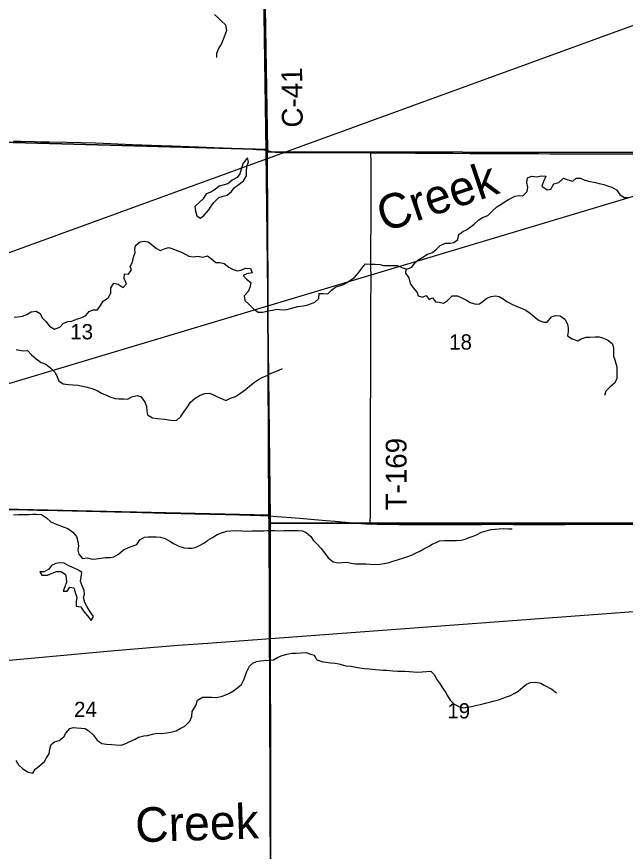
# Model space of a CAD drawing. Extents: x 0 to 34, y 0 to 22.
# Drawn here: x 8.152 to 8.985, y 18.454 to 19.597 of the extents above; entities that cross this region are included whole.
import ezdxf

# ---------------------------------------------------------------- set-up
doc = ezdxf.new("R2010")
doc.units = 0
for name, color, linetype in [('GM_X_County_Road', 7, 'Continuous'), ('GM_X_County_Road_Text', 7, 'Continuous'), ('GM_X_Minor_Lake', 7, 'Continuous'), ('GM_X_Minor_River', 7, 'Continuous'), ('GM_X_Minor_River_Text', 7, 'Continuous'), ('GM_X_Rail_Line', 7, 'Continuous'), ('GM_X_Section', 7, 'Continuous'), ('GM_X_Section_Text', 7, 'Continuous'), ('GM_X_State_Route', 7, 'Continuous'), ('GM_X_Township', 7, 'Continuous'), ('GM_X_Township_Road', 7, 'Continuous'), ('GM_X_Township_Road_Text', 7, 'Continuous'), ('SH_Text', 7, 'Continuous')]:
    doc.layers.add(name, color=color, linetype=linetype)

msp = doc.modelspace()

# ---------------------------------------------------------------- linework, layer by layer
at = {"layer": 'GM_X_County_Road'}
msp.add_lwpolyline([(8.4947, 19.4134), (8.4947, 19.4265), (8.4944, 19.4648), (8.4942, 19.4833), (8.4939, 19.5054), (8.4936, 19.5256), (8.4933, 19.5508), (8.4926, 19.5831), (8.4925, 19.6055), (8.4922, 19.6328), (8.492, 19.644), (8.4918, 19.6623), (8.4911, 19.6982), (8.49, 19.7612), (8.4896, 19.7786), (8.4893, 19.7888), (8.4889, 19.81), (8.4885, 19.8303), (8.4881, 19.8497), (8.4871, 19.9013), (8.4871, 19.9125)], dxfattribs=at)
at = {"layer": 'GM_X_Minor_Lake'}
for points in [[(8.4336, 19.3504), (8.4348, 19.3508), (8.4405, 19.3521), (8.4462, 19.357), (8.4502, 19.3621), (8.4549, 19.3658), (8.4629, 19.3717), (8.4671, 19.3785), (8.4671, 19.3847), (8.4675, 19.3914), (8.4697, 19.3978), (8.4682, 19.4031), (8.4625, 19.3958), (8.4596, 19.388), (8.4578, 19.3814), (8.4542, 19.3765), (8.4474, 19.3729), (8.4413, 19.3676), (8.4366, 19.3661), (8.4296, 19.3647), (8.4239, 19.3598), (8.418, 19.3564), (8.4117, 19.3538), (8.4077, 19.347), (8.3963, 19.3366)], [(8.3963, 19.3366), (8.3972, 19.3305), (8.3991, 19.3241), (8.4041, 19.3208), (8.4091, 19.3249), (8.4156, 19.3319), (8.4188, 19.337), (8.4224, 19.3423), (8.4289, 19.3491), (8.4336, 19.3504)], [(8.2417, 18.8356), (8.2368, 18.8386), (8.2302, 18.8421), (8.2239, 18.8448), (8.2173, 18.8482), (8.211, 18.8488), (8.2061, 18.8479), (8.2002, 18.8452), (8.1962, 18.8401), (8.1899, 18.8365), (8.184, 18.8366), (8.187, 18.8318), (8.1944, 18.832), (8.2009, 18.8348), (8.207, 18.8369), (8.2134, 18.8368), (8.2193, 18.833), (8.2202, 18.8283), (8.2206, 18.8222), (8.2181, 18.8161), (8.216, 18.8101), (8.2215, 18.8098), (8.2249, 18.8155), (8.2306, 18.8144), (8.2324, 18.8087)], [(8.2324, 18.8087), (8.2325, 18.8083), (8.2347, 18.8018), (8.234, 18.7957), (8.2336, 18.7897), (8.24, 18.7885), (8.244, 18.7826), (8.2493, 18.7763), (8.2544, 18.7699), (8.2574, 18.7755), (8.2531, 18.7818), (8.2489, 18.7887), (8.2457, 18.7947), (8.244, 18.8012), (8.2452, 18.8059), (8.2448, 18.8109), (8.2418, 18.8172), (8.2396, 18.8232), (8.2417, 18.8356)]]:
    msp.add_lwpolyline(points, dxfattribs=at)
at = {"layer": 'GM_X_Minor_River'}
for points in [[(8.423, 19.5996), (8.4279, 19.5956), (8.4322, 19.5909), (8.438, 19.5855), (8.4395, 19.5777), (8.4378, 19.5724), (8.4349, 19.5654), (8.4328, 19.56), (8.4284, 19.553), (8.4261, 19.546), (8.4259, 19.5408)], [(8.8258, 19.3461), (8.8345, 19.351), (8.8396, 19.3518), (8.8451, 19.3513), (8.8512, 19.357), (8.8521, 19.3631), (8.8505, 19.3697), (8.8517, 19.3761), (8.8573, 19.3784), (8.8641, 19.3772), (8.8706, 19.3785), (8.8768, 19.3781), (8.8736, 19.3711), (8.8713, 19.3647), (8.8786, 19.3595), (8.8835, 19.3606), (8.8877, 19.3676), (8.8947, 19.3695), (8.901, 19.3753), (8.9069, 19.3732), (8.9137, 19.3714), (8.9184, 19.3756), (8.9243, 19.3754), (8.9301, 19.3725), (8.9368, 19.3709), (8.943, 19.3698), (8.9496, 19.368), (8.9562, 19.367), (8.9611, 19.3651), (8.9672, 19.363), (8.9734, 19.3593), (8.9779, 19.3533), (8.9841, 19.349), (8.9892, 19.349)], [(8.4305, 19.26), (8.4365, 19.2586), (8.4427, 19.2535), (8.4486, 19.2506), (8.454, 19.2488), (8.4597, 19.2494), (8.4656, 19.2524), (8.4724, 19.2518), (8.4745, 19.2457), (8.4673, 19.2444), (8.4625, 19.2422), (8.467, 19.2374), (8.4727, 19.2324), (8.4717, 19.2256), (8.469, 19.2201), (8.4637, 19.2145), (8.4646, 19.208), (8.47, 19.2031), (8.4772, 19.196), (8.4827, 19.192), (8.4891, 19.1921), (8.4967, 19.1938), (8.5027, 19.1947), (8.5082, 19.196), (8.5171, 19.1954), (8.522, 19.1958), (8.5273, 19.1972), (8.5324, 19.1985), (8.5374, 19.1998), (8.5448, 19.2007), (8.551, 19.2022), (8.5557, 19.2039), (8.5605, 19.2058), (8.566, 19.2109), (8.5664, 19.2175), (8.5717, 19.2177), (8.5781, 19.2169), (8.5835, 19.222), (8.5892, 19.2265), (8.5941, 19.2282), (8.5996, 19.2298), (8.6047, 19.2326), (8.6097, 19.2362), (8.6148, 19.2396), (8.6201, 19.246), (8.6253, 19.2526), (8.63, 19.2583), (8.6359, 19.2577), (8.6429, 19.2577), (8.6493, 19.2574), (8.6546, 19.2561), (8.666, 19.256), (8.673, 19.2558), (8.6794, 19.2533), (8.6862, 19.251), (8.6934, 19.2536), (8.6968, 19.2587), (8.7016, 19.2632), (8.7082, 19.2673), (8.7145, 19.2713), (8.7215, 19.2737), (8.7264, 19.278), (8.7321, 19.2831), (8.7395, 19.2865), (8.7456, 19.2865), (8.7509, 19.2876), (8.756, 19.2913), (8.7576, 19.2984), (8.7629, 19.3025), (8.7682, 19.3049), (8.7729, 19.3083), (8.7785, 19.3126), (8.7851, 19.3185), (8.79, 19.3215), (8.7971, 19.3243), (8.803, 19.3305), (8.8096, 19.3362), (8.8149, 19.3394), (8.8197, 19.3428), (8.8258, 19.3461)], [(8.1487, 19.1853), (8.1539, 19.1855), (8.1605, 19.1864), (8.1662, 19.1888), (8.1722, 19.1924), (8.1789, 19.1935), (8.1847, 19.1901), (8.1871, 19.1843), (8.1924, 19.1792), (8.1975, 19.1729), (8.2039, 19.1689), (8.2113, 19.1713), (8.2166, 19.1768), (8.2225, 19.179), (8.228, 19.1799), (8.2342, 19.1822), (8.2414, 19.1848), (8.2471, 19.1874), (8.2515, 19.1931), (8.2572, 19.195), (8.2629, 19.1951), (8.2669, 19.201), (8.2707, 19.2072), (8.2775, 19.2117), (8.2814, 19.2181), (8.2812, 19.2252), (8.2854, 19.2316), (8.2913, 19.2302), (8.298, 19.2258), (8.3026, 19.2309), (8.2996, 19.238), (8.2999, 19.2444), (8.3055, 19.244), (8.3095, 19.2498), (8.3077, 19.2546), (8.3107, 19.2605), (8.3123, 19.2673), (8.3146, 19.2735), (8.314, 19.2783), (8.315, 19.2832), (8.3213, 19.2881), (8.327, 19.2894), (8.3325, 19.2882), (8.3389, 19.2831), (8.3438, 19.2792), (8.3488, 19.2766), (8.3555, 19.2792), (8.3606, 19.2805), (8.3659, 19.2785), (8.3715, 19.2762), (8.3791, 19.2735), (8.388, 19.2687), (8.394, 19.2676), (8.4002, 19.2685), (8.4072, 19.2675), (8.4135, 19.2692), (8.419, 19.2652), (8.425, 19.26), (8.4305, 19.26)], [(8.6849, 19.2514), (8.6846, 19.2453), (8.6891, 19.2388), (8.6912, 19.2312), (8.6953, 19.2251), (8.7007, 19.219), (8.702, 19.2143), (8.7077, 19.2124), (8.7128, 19.2148), (8.7169, 19.2095), (8.7217, 19.2115), (8.7256, 19.206), (8.7305, 19.2056), (8.7368, 19.2042), (8.7421, 19.208), (8.7486, 19.2142), (8.7556, 19.2142), (8.7618, 19.2115), (8.768, 19.2084), (8.7733, 19.2054), (8.7807, 19.2028), (8.7861, 19.2036), (8.7909, 19.2071), (8.796, 19.2111), (8.8017, 19.2135), (8.808, 19.2144), (8.8129, 19.2133), (8.8183, 19.2104), (8.8232, 19.2066), (8.8312, 19.2026), (8.8383, 19.1991), (8.8436, 19.1974), (8.8491, 19.1947), (8.8551, 19.1907), (8.8621, 19.1846), (8.8674, 19.1807), (8.8738, 19.1784), (8.8787, 19.1784), (8.8846, 19.1854), (8.8901, 19.1873), (8.8965, 19.1872), (8.9026, 19.1823), (8.9063, 19.1754), (8.9074, 19.1703), (8.9072, 19.165), (8.9064, 19.1595), (8.9128, 19.1555), (8.9204, 19.1528), (8.9251, 19.1554), (8.9319, 19.1576), (8.937, 19.1578), (8.9442, 19.1583), (8.9495, 19.1581), (8.9544, 19.1569), (8.9612, 19.1542), (8.9676, 19.1489), (8.9691, 19.1438), (8.9693, 19.1368), (8.9694, 19.1318), (8.9711, 19.1267), (8.9724, 19.1218), (8.9739, 19.117), (8.974, 19.1123), (8.9738, 19.1064), (8.9738, 19.1005), (8.9709, 19.0946), (8.9646, 19.0898), (8.9587, 19.0839), (8.9568, 19.078)], [(8.1515, 19.1409), (8.1564, 19.1401), (8.1615, 19.1392), (8.1672, 19.1395), (8.1728, 19.1336), (8.1789, 19.1279), (8.1858, 19.1233), (8.1924, 19.1206), (8.1992, 19.1151), (8.2051, 19.1095), (8.208, 19.1035), (8.2099, 19.0981), (8.2161, 19.0939), (8.2233, 19.0929), (8.2292, 19.0927), (8.2362, 19.0919), (8.2428, 19.0909), (8.2488, 19.0894), (8.2554, 19.0874), (8.2626, 19.0846), (8.2686, 19.0811), (8.2762, 19.0779), (8.2813, 19.0757), (8.2871, 19.0738), (8.292, 19.0732), (8.2989, 19.0732), (8.304, 19.0728), (8.3102, 19.0761), (8.3174, 19.0778), (8.3227, 19.0763), (8.328, 19.069), (8.33, 19.0635), (8.3305, 19.0569), (8.3315, 19.0516), (8.3382, 19.0472), (8.3449, 19.0464), (8.3547, 19.0456), (8.3602, 19.0444), (8.3668, 19.0438), (8.3717, 19.0441), (8.3772, 19.049), (8.3818, 19.056), (8.3852, 19.0611), (8.3904, 19.0687), (8.3969, 19.0741), (8.4033, 19.0783), (8.4099, 19.0807), (8.4164, 19.0809), (8.4218, 19.0789), (8.4283, 19.0757), (8.4337, 19.0732), (8.4386, 19.0709), (8.4449, 19.0744), (8.4519, 19.0765), (8.4589, 19.0812), (8.4652, 19.0857), (8.4713, 19.091), (8.4779, 19.0961), (8.4833, 19.0998), (8.4882, 19.1025), (8.4939, 19.1049), (8.5005, 19.1083), (8.5058, 19.1103), (8.5113, 19.1124), (8.5161, 19.1148)], [(8.1479, 18.9147), (8.1547, 18.9151), (8.1597, 18.9152), (8.1646, 18.915), (8.1694, 18.915), (8.1745, 18.9154), (8.1792, 18.9155), (8.1861, 18.9148), (8.1931, 18.9104), (8.1991, 18.9048), (8.2065, 18.9018), (8.2114, 18.9), (8.2173, 18.8977), (8.2224, 18.8956), (8.229, 18.891), (8.2341, 18.8849), (8.2362, 18.8781), (8.2369, 18.8715), (8.2362, 18.866), (8.2373, 18.8608), (8.2426, 18.8549), (8.2492, 18.8558), (8.2555, 18.8537), (8.261, 18.8541), (8.2674, 18.8554), (8.2739, 18.8559), (8.2801, 18.8561), (8.2853, 18.857), (8.2917, 18.8608), (8.2984, 18.8668), (8.3053, 18.8698), (8.3119, 18.8719), (8.3167, 18.8738), (8.3211, 18.8804), (8.3273, 18.8838), (8.3323, 18.8842), (8.3383, 18.8843), (8.3433, 18.8843), (8.3492, 18.8839), (8.3554, 18.8823), (8.362, 18.8783), (8.3672, 18.8755), (8.3745, 18.8714), (8.3814, 18.8693), (8.3869, 18.8691), (8.392, 18.8691), (8.3969, 18.8698), (8.4019, 18.8721), (8.4093, 18.876), (8.4141, 18.8798), (8.4203, 18.8836), (8.4266, 18.8876), (8.4329, 18.89), (8.4399, 18.8922), (8.4456, 18.8928), (8.4521, 18.8931)], [(8.4521, 18.8931), (8.4606, 18.8927), (8.4671, 18.8923), (8.4741, 18.8925), (8.4798, 18.8926), (8.4851, 18.8928), (8.4908, 18.8928), (8.4961, 18.893), (8.5056, 18.8929), (8.5113, 18.8925), (8.5181, 18.8929), (8.5257, 18.893), (8.5325, 18.8932), (8.5375, 18.893), (8.5437, 18.8928), (8.5487, 18.8903), (8.5551, 18.8847), (8.5581, 18.88), (8.564, 18.8737), (8.5687, 18.8687), (8.5736, 18.8623), (8.5789, 18.8556), (8.5857, 18.8503), (8.5923, 18.8489), (8.5978, 18.8494), (8.6041, 18.8496), (8.6104, 18.8484), (8.6157, 18.8475), (8.6305, 18.8474), (8.636, 18.8468), (8.6422, 18.8466), (8.6493, 18.8469), (8.6555, 18.8479), (8.6622, 18.8494), (8.6671, 18.8509), (8.6738, 18.8527), (8.6825, 18.8555), (8.6877, 18.8574), (8.6926, 18.8591), (8.6991, 18.8623), (8.7044, 18.8646), (8.7095, 18.8678), (8.716, 18.8713), (8.7213, 18.8744), (8.7265, 18.8768), (8.7312, 18.8787), (8.7379, 18.8796), (8.7426, 18.8796), (8.7473, 18.8794), (8.7542, 18.8793), (8.7606, 18.8799), (8.7661, 18.881), (8.7717, 18.8833), (8.777, 18.8853), (8.7819, 18.887), (8.7886, 18.8906), (8.7949, 18.8928), (8.8017, 18.8945), (8.8068, 18.8949), (8.8129, 18.8954), (8.8188, 18.896), (8.8258, 18.8954), (8.8307, 18.8955)], [(8.2688, 18.6014), (8.2753, 18.6007), (8.2823, 18.5999), (8.2878, 18.5995), (8.2956, 18.5994), (8.3017, 18.6013), (8.3072, 18.6043), (8.3144, 18.6075), (8.3192, 18.6103), (8.3262, 18.612), (8.3315, 18.6124), (8.3383, 18.6143), (8.344, 18.6154), (8.3501, 18.6153), (8.3577, 18.6161), (8.3651, 18.6174), (8.3706, 18.6189), (8.376, 18.6219), (8.3826, 18.6253), (8.3895, 18.6319), (8.392, 18.6385), (8.3926, 18.6453), (8.3974, 18.6537), (8.3998, 18.6609), (8.4065, 18.6648), (8.413, 18.665), (8.419, 18.6648), (8.4261, 18.6644), (8.4338, 18.6662), (8.4388, 18.6681), (8.4435, 18.6704), (8.4491, 18.6736), (8.4553, 18.6781), (8.4601, 18.6822), (8.463, 18.6876), (8.4649, 18.6938), (8.4672, 18.7002), (8.471, 18.7074), (8.4758, 18.7114), (8.4805, 18.7135), (8.4861, 18.7146), (8.4908, 18.7151), (8.4978, 18.7157), (8.5037, 18.716), (8.5096, 18.7192), (8.5146, 18.7217), (8.5223, 18.7239), (8.5288, 18.725), (8.5349, 18.7252), (8.5417, 18.7254), (8.5484, 18.7261), (8.5533, 18.7244), (8.5595, 18.7226), (8.5633, 18.716), (8.5699, 18.7135), (8.5756, 18.7127), (8.5821, 18.7119), (8.5885, 18.7113), (8.5933, 18.7105), (8.6029, 18.708), (8.61, 18.7072), (8.6166, 18.7061), (8.6219, 18.7049), (8.6286, 18.7041), (8.6348, 18.7035), (8.6437, 18.7027), (8.6489, 18.7021), (8.6538, 18.7017), (8.6589, 18.7017), (8.6673, 18.7011), (8.6735, 18.7005), (8.6783, 18.7005), (8.6836, 18.7003), (8.6896, 18.7001), (8.6955, 18.6997), (8.7005, 18.6993), (8.7075, 18.6994), (8.7132, 18.7), (8.7193, 18.7003), (8.7242, 18.6956), (8.7272, 18.6895), (8.7313, 18.684), (8.7361, 18.6765), (8.7394, 18.6716), (8.7421, 18.6665), (8.7457, 18.6606), (8.7513, 18.6554), (8.7578, 18.652), (8.7642, 18.6504), (8.7695, 18.651), (8.775, 18.6523), (8.7823, 18.6538), (8.7872, 18.6549), (8.7942, 18.6566), (8.7997, 18.6579), (8.8047, 18.6594), (8.8117, 18.6614), (8.8182, 18.6633), (8.8229, 18.6652), (8.8283, 18.6674), (8.8332, 18.6699)], [(8.8332, 18.6699), (8.8387, 18.6731), (8.8452, 18.6784), (8.8501, 18.6827), (8.8559, 18.6848), (8.8627, 18.6853), (8.8697, 18.6841), (8.8746, 18.6811), (8.8849, 18.6757), (8.8911, 18.6709)], [(8.1514, 18.5784), (8.155, 18.5723), (8.1607, 18.5668), (8.1683, 18.5622), (8.1745, 18.5607), (8.1776, 18.5662), (8.1835, 18.5709), (8.1905, 18.5769), (8.1932, 18.582), (8.1968, 18.5875), (8.1976, 18.5936), (8.1995, 18.6), (8.2043, 18.6036), (8.2104, 18.6055), (8.2171, 18.6104), (8.2197, 18.6157), (8.2253, 18.6221), (8.23, 18.6232), (8.2348, 18.6227), (8.2406, 18.6223), (8.2461, 18.6219), (8.2511, 18.6186), (8.2569, 18.6131), (8.2624, 18.6062), (8.2688, 18.6014)]]:
    msp.add_lwpolyline(points, dxfattribs=at)
at = {"layer": 'GM_X_Rail_Line'}
msp.add_lwpolyline([(8.1164, 18.7134), (8.172, 18.7185), (8.2861, 18.7288), (8.3735, 18.7359), (8.4141, 18.7389), (9.0215, 18.7841), (9.0787, 18.7886), (9.1778, 18.796), (9.2476, 18.801), (9.2928, 18.8045), (9.3391, 18.8078), (9.3635, 18.8094), (9.3838, 18.8106), (9.4, 18.8112)], dxfattribs=at)
at = {"layer": 'GM_X_Section'}
for points in [[(7.9661, 19.9297), (8.4871, 19.9166), (8.4873, 19.9136), (8.4958, 19.4146), (7.9814, 19.4288)], [(8.4873, 19.9136), (9.0301, 19.9051), (9.0301, 19.4107), (8.4952, 19.4116), (8.4958, 19.4146)], [(7.9814, 19.4288), (8.4958, 19.4146), (8.4952, 19.4116), (8.4977, 18.9139), (7.9931, 18.9255)], [(8.4952, 19.4116), (9.0301, 19.4107), (9.0213, 18.9032), (8.4981, 18.9029), (8.4977, 18.9139)], [(7.9931, 18.9255), (8.4977, 18.9139), (8.4981, 18.9029), (8.4999, 18.4122), (7.9982, 18.4192)], [(8.4981, 18.9029), (9.0213, 18.9032), (9.0152, 18.4014), (8.4994, 18.4021), (8.4999, 18.4122)]]:
    msp.add_lwpolyline(points, close=True, dxfattribs=at)
at = {"layer": 'GM_X_State_Route'}
msp.add_lwpolyline([(8.1406, 18.9219), (8.167, 18.9213), (8.1807, 18.9211), (8.191, 18.9209), (8.2084, 18.9206), (8.2282, 18.9202), (8.2475, 18.9196), (8.2866, 18.9188), (8.3075, 18.9183), (8.3242, 18.9178), (8.3249, 18.9178), (8.3547, 18.917), (8.3774, 18.9163), (8.396, 18.9159), (8.4162, 18.9154), (8.4383, 18.9148), (8.4572, 18.9143), (8.4864, 18.9135), (8.4967, 18.9131), (8.4976, 18.9131), (8.5091, 18.9124), (8.528, 18.9109), (8.5451, 18.9096), (8.5602, 18.9082), (8.576, 18.9067), (8.5884, 18.9057), (8.607, 18.9041), (8.6245, 18.9027), (8.6302, 18.9023), (8.6363, 18.902), (8.646, 18.9018), (8.6755, 18.9015), (8.71, 18.9015), (8.7361, 18.9014), (8.7657, 18.9014), (8.7884, 18.9014), (8.8135, 18.9016), (8.8325, 18.9015), (8.8627, 18.9015), (8.9034, 18.9015), (8.931, 18.9016), (8.9556, 18.9017), (8.9823, 18.9018), (9.004, 18.9019)], dxfattribs=at)
at = {"layer": 'GM_X_Township'}
for points in [[(9.4, 20.4572), (9.0515, 20.4584), (9.0372, 20.4584), (8.5011, 20.4527), (8.493, 20.1675), (8.4861, 19.9159), (8.486, 19.9121), (8.4932, 19.4121), (8.4993, 18.91), (8.4999, 18.4019), (8.4971, 17.9043), (8.4927, 17.4064), (8.965, 17.4081), (8.9926, 17.4083), (9.4, 17.4092)], [(6.7822, 20.4149), (7.0235, 20.4144), (7.0997, 20.4161), (7.185, 20.4133), (7.2017, 20.4135), (7.3295, 20.4133), (7.7457, 20.4181), (7.8262, 20.4215), (7.9753, 20.4265), (8.5011, 20.4527), (8.493, 20.1675), (8.4861, 19.9159), (8.486, 19.9121), (8.4932, 19.4121), (8.4993, 18.91), (8.4999, 18.4019), (8.4971, 17.9043), (8.4927, 17.4064), (7.9915, 17.4046), (7.9762, 17.4045), (7.486, 17.4058), (7.4791, 17.4058), (6.9784, 17.4112), (6.8511, 17.4114)]]:
    msp.add_lwpolyline(points, dxfattribs=at)
at = {"layer": 'GM_X_Township_Road'}
for points in [[(8.1482, 19.426), (8.1579, 19.4259), (8.1774, 19.4256), (8.1852, 19.4254), (8.197, 19.4252), (8.2216, 19.4247), (8.2405, 19.4242), (8.2601, 19.4236), (8.2812, 19.4228), (8.3104, 19.4216), (8.3502, 19.4202), (8.3651, 19.4196), (8.3884, 19.4187), (8.4017, 19.4182), (8.412, 19.4178), (8.4225, 19.4174), (8.4471, 19.4163), (8.4551, 19.416), (8.4641, 19.4158), (8.4713, 19.4155), (8.4806, 19.4149), (8.4905, 19.4141), (8.4932, 19.4137), (8.4947, 19.4134)], [(8.4947, 19.4134), (8.4972, 19.4127), (8.5001, 19.412), (8.5036, 19.4115), (8.5062, 19.4112), (8.5082, 19.4111), (8.5119, 19.4109), (8.5163, 19.4108), (8.5471, 19.4107), (8.5729, 19.4106), (8.5968, 19.4104), (8.6242, 19.4104), (8.6373, 19.4103)], [(8.6372, 19.1521), (8.6372, 19.1549), (8.6371, 19.185), (8.6372, 19.2021), (8.6374, 19.235), (8.6371, 19.2601), (8.6373, 19.2838), (8.6375, 19.3138), (8.6375, 19.341), (8.6376, 19.368), (8.6376, 19.3835), (8.6374, 19.3987), (8.6373, 19.4089), (8.6373, 19.4103)], [(8.6373, 19.4103), (8.6475, 19.4102), (8.6705, 19.41), (8.6985, 19.4098), (8.7305, 19.4096), (8.7494, 19.4095), (8.773, 19.4094), (8.8007, 19.4093), (8.8153, 19.4093), (8.8305, 19.4092), (8.8517, 19.4091), (8.8669, 19.409), (8.8828, 19.4089), (8.902, 19.4089), (8.9319, 19.4089), (8.9555, 19.4087), (8.9713, 19.4087), (8.998, 19.4086), (9.0155, 19.4085), (9.0301, 19.4085), (9.0306, 19.4085)], [(8.6363, 18.902), (8.6365, 18.9164), (8.6365, 18.9371), (8.6366, 18.9529), (8.6367, 18.9719), (8.6366, 18.9877), (8.6367, 19.0026), (8.6368, 19.0219), (8.6368, 19.0458), (8.6368, 19.0653), (8.637, 19.0839), (8.6371, 19.1016), (8.6371, 19.1159), (8.6371, 19.1392), (8.6372, 19.1521)]]:
    msp.add_lwpolyline(points, dxfattribs=at)
at = {"layer": 'SH_Text'}
msp.add_lwpolyline([(9.9139, 19.626), (5.3499, 18.2569), (9.9167, 19.9205)], close=True, dxfattribs=at)

# ---------------------------------------------------------------- texts
at = {"layer": 'GM_X_County_Road_Text'}
msp.add_text('C-41', height=0.02841, rotation=90.6866, dxfattribs=at).set_placement((8.544, 19.4449))
at = {"layer": 'GM_X_Minor_River_Text'}
for rotation, p in [(18.6426, (8.6552, 19.3012)), (1.8816, (8.3154, 18.4661))]:
    msp.add_text('Creek', height=0.04737, rotation=rotation, dxfattribs=at).set_placement(p)
at = {"layer": 'GM_X_Section_Text'}
for s, p in [('13', (8.2257, 19.1548)), ('18', (8.7444, 19.1407)), ('24', (8.2309, 18.6377)), ('19', (8.7419, 18.6357))]:
    msp.add_text(s, height=0.02093, rotation=0, dxfattribs=at).set_placement(p)
at = {"layer": 'GM_X_Township_Road_Text'}
msp.add_text('T-169', height=0.02841, rotation=90, dxfattribs=at).set_placement((8.686, 18.9206))

doc.saveas('drawing.dxf')
